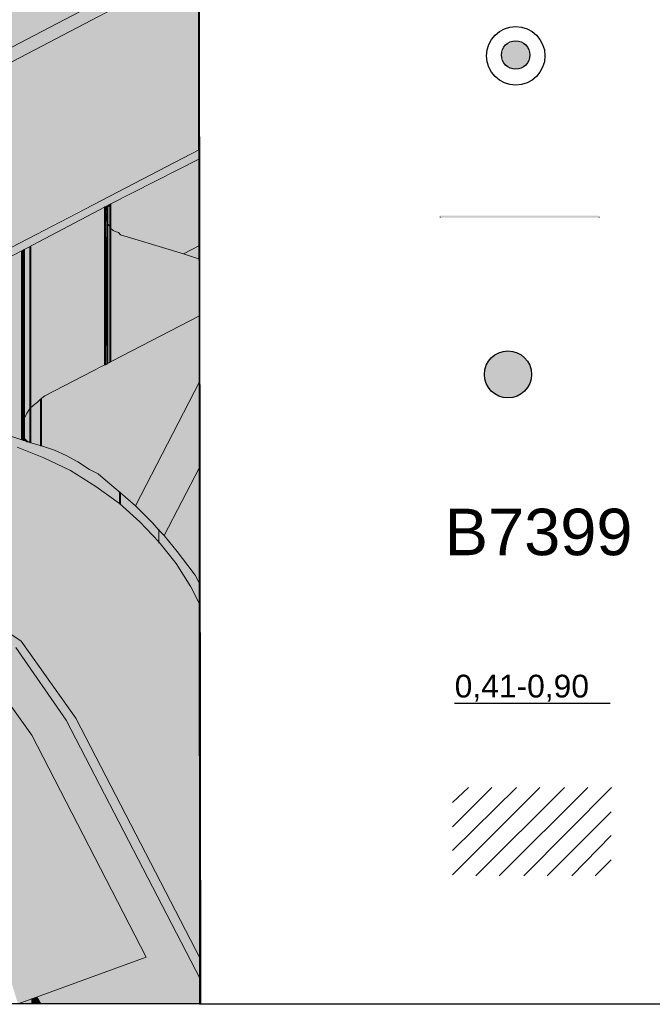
# Model space of a CAD drawing. Header units: metres. Extents: x 195696 to 514079, y 327475 to 328989.
# Tile 389 of 656: x 196270 to 196295, y 328705 to 328745. Entities that reach past the tile are written whole.
import ezdxf

# ---------------------------------------------------------------- set-up
doc = ezdxf.new("R2010")
doc.units = ezdxf.units.M
doc.linetypes.add('CENTER2', pattern=[1.125, 0.75, -0.125, 0.125, -0.125])
doc.layers.add('N-WE-KG-WERKGRENS-200-G', color=14, linetype='CENTER2', lineweight=35)
doc.layers.add('PDF2_Geometry', color=7, linetype='Continuous')
doc.layers.add('PDF2_Text', color=7, linetype='Continuous')
doc.layers.add('PDF2_Solid Fills', color=7, linetype='Continuous', true_color=0xd6ffc8)
doc.styles.add('PDF CIDFont+F1', font='arial.ttf')
doc.styles.add('PDF CIDFont+F3', font='arial.ttf')

# ---------------------------------------------------------------- blocks, each defined once
blk = doc.blocks.new('BUS melding Bodemplein e.o. Brunssum_230475.bkk')
at = {"layer": 'PDF2_Solid Fills', "true_color": 0x78ffde, "transparency": 33554559}
for points in [[(10.2004, 10.4429), (10.2021, 10.4429), (10.2021, 10.4446), (10.2004, 10.4446)], [(10.1988, 10.1946), (10.2021, 10.1946), (10.2021, 10.4429), (10.1988, 10.4429)], [(10.1988, 10.1946), (10.2021, 10.1946), (10.2021, 10.4429), (10.1988, 10.4429)], [(10.2004, 10.1946), (10.2021, 10.1946), (10.2021, 10.1962), (10.2004, 10.1962)]]:
    blk.add_hatch(color=121, dxfattribs=at).paths.add_polyline_path(points)
at = {"layer": 'PDF2_Solid Fills', "true_color": 0x0d38ff, "transparency": 33554559}
for points in [[(9.9488, 10.2912), (9.9571, 10.2946), (9.9654, 10.2996), (9.9704, 10.3096), (9.9704, 10.3179), (9.9654, 10.3279), (9.9571, 10.3329), (9.9488, 10.3362), (9.9388, 10.3329), (9.9321, 10.3279), (9.9271, 10.3179), (9.9271, 10.3096), (9.9321, 10.2996), (9.9388, 10.2946)], [(10.4471, 10.2646), (10.4587, 10.2662), (10.4704, 10.2729), (10.4787, 10.2829), (10.4821, 10.2946), (10.4821, 10.3079), (10.4787, 10.3196), (10.4704, 10.3296), (10.4587, 10.3362), (10.4471, 10.3379), (10.4337, 10.3362), (10.4237, 10.3296), (10.4154, 10.3196), (10.4104, 10.3079), (10.4104, 10.2946), (10.4154, 10.2829), (10.4237, 10.2729), (10.4337, 10.2662)]]:
    blk.add_hatch(color=160, dxfattribs=at).paths.add_polyline_path(points)
at = {"layer": 'PDF2_Solid Fills', "true_color": 0xc6c6c6, "transparency": 33554559}
h = blk.add_hatch(color=9, dxfattribs=at)
h.paths.add_polyline_path([(10.3521, 8.772), (10.3504, 8.7746), (10.3188, 8.8351), (10.3321, 8.813), (10.3337, 8.808), (10.3354, 8.8046), (10.3454, 8.7863), (10.3521, 8.773)])
h.paths.add_polyline_path([(10.6954, 8.7413), (10.6887, 8.748), (10.6637, 8.7713), (10.6621, 8.773), (10.6521, 8.7863), (10.6354, 8.8046), (10.6321, 8.808), (10.6287, 8.813), (10.6104, 8.838), (10.5871, 8.8746), (10.5604, 8.9263), (10.4254, 9.1829), (10.2388, 9.5429), (10.1921, 9.6313), (10.1638, 9.6879), (10.1254, 9.7613), (10.1071, 9.7963), (10.1021, 9.8046), (10.0954, 9.8179), (9.7871, 9.8179), (9.7504, 9.7979), (9.7021, 9.7729), (9.6988, 9.7713), (9.6971, 9.7679), (9.6971, 9.7613), (9.6788, 9.7963), (9.6738, 9.8046), (9.6604, 9.7963), (9.5904, 9.7613), (9.4454, 9.6879), (9.4521, 9.6746), (9.4754, 9.6313), (9.5221, 9.5429), (9.7088, 9.1829), (9.8438, 8.9263), (9.8704, 8.8746), (9.8904, 8.838), (9.9038, 8.813), (9.9054, 8.808), (9.9088, 8.8046), (9.9204, 8.7863), (9.9288, 8.773), (9.9288, 8.7713), (9.9421, 8.748), (9.9454, 8.7413), (9.9554, 8.723), (9.9588, 8.7163), (9.9671, 8.6963), (9.9688, 8.693), (9.9788, 8.6713), (9.9788, 8.6696), (9.9838, 8.6563), (9.9854, 8.6496), (9.9888, 8.643), (9.9904, 8.638), (9.9921, 8.6296), (9.9938, 8.6296), (9.9954, 8.6213), (9.9971, 8.6163), (9.9971, 8.6146), (10.0004, 8.603), (10.0038, 8.588), (10.0104, 8.5596), (10.0121, 8.5463), (10.0171, 8.518), (10.0188, 8.4896), (10.0204, 8.4813), (10.0204, 8.403), (10.0138, 8.3463), (10.0121, 8.3313), (10.0054, 8.303), (10.0038, 8.2946), (9.9988, 8.2763), (9.9921, 8.2513), (9.9854, 8.2346), (10.0304, 8.2513), (10.0954, 8.2763), (10.1421, 8.2946), (10.1671, 8.303), (10.2404, 8.3313), (10.2787, 8.3463), (10.3521, 8.3746), (10.4271, 8.403), (10.4737, 8.4213), (10.4754, 8.4213), (10.4804, 8.4246), (10.4871, 8.4263), (10.5021, 8.4313), (10.5771, 8.4596), (10.5971, 8.468), (10.6037, 8.4713), (10.6287, 8.4813), (10.6504, 8.4896), (10.8004, 8.5463), (10.8371, 8.5596), (10.9104, 8.588), (10.9471, 8.603), (10.9787, 8.6146), (10.9621, 8.6163), (10.9304, 8.6213), (10.9004, 8.6296), (10.8971, 8.6296), (10.8704, 8.638), (10.8571, 8.643), (10.8404, 8.6496), (10.8271, 8.6563), (10.7987, 8.6696), (10.7987, 8.6713), (10.7604, 8.693), (10.7537, 8.6963), (10.7271, 8.7163), (10.7187, 8.723)], flags=0)
h.paths.add_polyline_path([(10.2804, 8.643), (10.2737, 8.6563), (10.2654, 8.6696), (10.2654, 8.6713), (10.2537, 8.693), (10.2388, 8.723), (10.2288, 8.7413), (10.2188, 8.7613), (10.2737, 8.6563), (10.2921, 8.6213), (10.2973, 8.6113), (10.2954, 8.6146), (10.2937, 8.6163), (10.2921, 8.6213), (10.2821, 8.638)], flags=0)
h.paths.add_polyline_path([(10.1938, 8.808), (10.1922, 8.8127), (10.1956, 8.8061)], flags=0)
h.paths.add_polyline_path([(10.4421, 8.603), (10.4443, 8.598), (10.4373, 8.6113)], flags=0)
h.paths.add_polyline_path([(9.8055, 9.5522), (9.7638, 9.6313), (9.7543, 9.6501)], flags=0)
h.paths.add_polyline_path([(9.8738, 9.6879), (9.8927, 9.6501), (9.8354, 9.7596), (9.8354, 9.7613)], flags=0)
h.paths.add_polyline_path([(10.4271, 8.4313), (10.4154, 8.4263), (10.4368, 8.436)], flags=0)
h.paths.add_polyline_path([(10.3721, 8.468), (10.3801, 8.4508), (10.3754, 8.4596)], flags=0)
h.paths.add_polyline_path([(10.3904, 8.4313), (10.3879, 8.436), (10.3937, 8.4263)], flags=0)
h.paths.add_polyline_path([(10.3087, 8.588), (10.3043, 8.598), (10.3654, 8.4813), (10.3604, 8.4896), (10.3304, 8.5463), (10.3237, 8.5596)], flags=0)
h.paths.add_polyline_path([(10.2054, 8.7863), (10.2016, 8.7946), (10.2121, 8.7746), (10.2138, 8.7713), (10.2121, 8.773)], flags=0)
h.paths.add_polyline_path([(9.8304, 9.7679), (9.8304, 9.77), (9.8332, 9.7651)], flags=0)
h.paths.add_polyline_path([(9.8071, 9.7729), (9.8071, 9.7713), (9.8121, 9.7613), (9.8138, 9.7596), (10.3287, 8.7746), (10.3354, 8.7613), (10.4821, 8.4813), (10.4771, 8.478), (10.4687, 8.4746), (10.4621, 8.4713), (10.4571, 8.468), (10.4071, 8.443), (10.3937, 8.468), (10.3871, 8.4813), (10.2404, 8.7613), (10.2338, 8.7746), (9.7188, 9.7596), (9.7354, 9.7679), (9.7404, 9.7713), (9.7938, 9.7979)], flags=0)
h.paths.add_polyline_path([(10.1321, 8.9263), (10.0236, 9.1351), (10.1899, 8.817), (10.1788, 8.838), (10.1588, 8.8746)], flags=0)
h.paths.add_polyline_path([(10.3123, 8.8476), (9.9438, 9.5522), (9.9488, 9.5429), (10.1371, 9.1829), (10.2721, 8.9263), (10.2987, 8.8746)], flags=0)
blk.add_hatch(color=9, dxfattribs=at).paths.add_polyline_path([(10.0954, 9.8179), (9.8054, 9.8179), (9.8154, 9.8196), (10.0954, 9.8196)])
at = {"layer": 'PDF2_Solid Fills', "true_color": 0xd6a487, "transparency": 33554559}
h = blk.add_hatch(color=33, dxfattribs=at)
h.paths.add_polyline_path([(10.1238, 9.7946), (10.1288, 9.8196), (10.1104, 9.8196)])
h.paths.add_polyline_path([(10.1671, 9.6813), (10.1021, 9.8196), (10.0954, 9.8196)])
for points in [[(10.1804, 9.6813), (10.1671, 9.6813), (10.1021, 9.8196), (10.1104, 9.8196)], [(10.2587, 9.7946), (10.1238, 9.7946), (10.1288, 9.8196), (10.2454, 9.8196)], [(10.2787, 9.8196), (10.2454, 9.8196), (10.2587, 9.7946)], [(10.3687, 9.7946), (10.2587, 9.7946), (10.2787, 9.8196), (10.3554, 9.8196)], [(10.6437, 9.7946), (10.5087, 9.7946), (10.4987, 9.8196), (10.5921, 9.8196)], [(10.7904, 9.8129), (10.7604, 9.8129), (10.7987, 9.8196), (10.8054, 9.8196)], [(11.332, 9.8063), (10.7787, 9.8063), (11.2087, 9.8213), (11.3604, 9.8213)], [(11.0687, 9.6546), (11.0371, 9.6546), (11.387, 9.8213), (11.392, 9.8213)], [(11.4304, 9.8146), (11.367, 9.8079), (11.392, 9.8213), (11.4304, 9.8213)], [(11.4304, 9.8029), (11.342, 9.7946), (11.367, 9.8079), (11.4304, 9.8079)], [(11.4304, 9.7913), (11.3154, 9.7813), (11.342, 9.7946), (11.4304, 9.7946)], [(11.4304, 9.7796), (11.227, 9.7363), (11.3154, 9.7813), (11.4304, 9.7813)], [(11.4304, 9.6729), (11.402, 9.6113), (11.357, 9.7363), (11.4304, 9.7363)], [(11.4304, 9.5729), (11.4187, 9.5663), (11.402, 9.6113), (11.4304, 9.6113)], [(11.4304, 9.5579), (11.422, 9.5579), (11.4187, 9.5663), (11.4304, 9.5663)], [(11.4304, 9.5363), (11.4304, 9.5363), (11.422, 9.5579), (11.4304, 9.5579)]]:
    blk.add_hatch(color=33, dxfattribs=at).paths.add_polyline_path(points)
h = blk.add_hatch(color=33, dxfattribs=at)
h.paths.add_polyline_path([(11.0121, 8.628), (11.0187, 8.6296), (11.0287, 8.6346), (11.0337, 8.6363), (11.0337, 8.6396), (11.0354, 8.648), (11.0354, 8.6496), (11.0604, 8.658), (11.0854, 8.668), (11.0987, 8.673), (11.0471, 8.6796), (11.0054, 8.6846), (10.9787, 8.688), (10.9537, 8.693), (10.9521, 8.6946), (10.9287, 8.6996), (10.9037, 8.7063), (10.8971, 8.7096), (10.8787, 8.7163), (10.8571, 8.7246), (10.8337, 8.7363), (10.8187, 8.7463), (10.8104, 8.7496), (10.7921, 8.7613), (10.7887, 8.763), (10.7687, 8.778), (10.7671, 8.7796), (10.7471, 8.7946), (10.7254, 8.8163), (10.7071, 8.833), (10.7071, 8.8346), (10.6854, 8.863), (10.6854, 8.8646), (10.6937, 8.8946), (10.8487, 9.3896), (10.8671, 9.4179), (10.9137, 9.4879), (10.9754, 9.5329), (10.9821, 9.5363), (11.0104, 9.5579), (11.0271, 9.5663), (11.1154, 9.6113), (11.357, 9.7363), (11.4304, 9.7363), (11.4304, 9.7796), (11.227, 9.7363), (10.9871, 9.6113), (11.0154, 9.6263), (11.0571, 9.6479), (11.0687, 9.6546), (11.0371, 9.6546), (11.0271, 9.6479), (10.9837, 9.6263), (10.9637, 9.6113), (10.9137, 9.5763), (10.9837, 9.6263), (11.0371, 9.6546), (11.0437, 9.6579), (11.1154, 9.6946), (11.177, 9.7263), (11.2337, 9.7563), (11.277, 9.7779), (11.2854, 9.7829), (11.332, 9.8063), (10.7787, 9.8063), (10.7604, 9.7946), (10.7704, 9.8013), (10.7787, 9.8063), (10.7904, 9.8129), (10.7604, 9.8129), (10.7521, 9.8063), (10.7454, 9.8013), (10.7237, 9.7846), (10.7204, 9.7829), (10.6987, 9.7646), (10.6437, 9.7946), (10.5087, 9.7946), (10.5637, 9.7646), (10.5787, 9.7563), (10.6004, 9.7463), (10.6254, 9.7329), (10.6521, 9.7196), (10.6321, 9.6963), (10.6304, 9.6946), (10.6121, 9.6729), (10.6021, 9.6613), (10.5954, 9.6479), (10.5837, 9.6296), (10.5771, 9.6179), (10.5737, 9.6113), (10.5654, 9.5929), (10.5604, 9.5763), (10.5587, 9.5729), (10.5537, 9.5563), (10.5517, 9.5508), (10.5437, 9.5429), (10.5421, 9.5429), (10.5387, 9.5413), (10.5287, 9.5413), (10.5254, 9.5429), (10.5221, 9.5429), (10.5054, 9.5513), (10.5004, 9.5546), (10.5004, 9.5563), (10.4954, 9.5596), (10.4904, 9.5663), (10.4854, 9.5713), (10.4804, 9.5779), (10.4321, 9.6713), (10.4321, 9.6729), (10.4304, 9.6746), (10.4304, 9.6763), (10.4287, 9.6796), (10.4271, 9.6813), (10.4237, 9.6879), (10.4221, 9.6929), (10.4187, 9.6963), (10.3687, 9.7946), (10.1238, 9.7946), (10.1738, 9.6963), (10.1754, 9.6929), (10.1771, 9.6879), (10.1804, 9.6813), (10.1821, 9.6796), (10.1838, 9.6763), (10.1838, 9.6749), (10.1804, 9.6813), (10.1671, 9.6813), (10.4021, 9.2296), (10.4104, 9.2146), (10.5837, 8.8813), (10.5871, 8.8746), (10.5921, 8.8663), (10.6037, 8.848), (10.6104, 8.838), (10.6271, 8.8163), (10.6354, 8.8046), (10.6421, 8.7963), (10.6571, 8.7796), (10.6637, 8.7713), (10.6737, 8.7613), (10.6904, 8.7463), (10.6954, 8.7413), (10.7137, 8.7263), (10.7271, 8.7163), (10.7371, 8.7096), (10.7587, 8.6946), (10.7604, 8.693), (10.7821, 8.6796), (10.7987, 8.6696), (10.8021, 8.668), (10.8237, 8.658), (10.8404, 8.6496), (10.8454, 8.648), (10.8687, 8.6396), (10.8704, 8.638), (10.8837, 8.6346), (10.8954, 8.6296), (10.9004, 8.6296), (10.9071, 8.628), (10.9154, 8.6246), (10.9304, 8.6213), (10.9621, 8.6163), (10.9787, 8.6146), (10.9837, 8.6163), (10.9971, 8.6213), (11.0071, 8.6246)])
h.paths.add_polyline_path([(10.9291, 8.6373), (10.9254, 8.638), (10.9221, 8.6396)], flags=0)
h.paths.add_polyline_path([(10.8921, 8.648), (10.8854, 8.6496), (10.8604, 8.658), (10.8871, 8.6496)], flags=0)
h.paths.add_polyline_path([(10.7237, 8.7363), (10.7171, 8.7413), (10.7137, 8.7463)], flags=0)
h.paths.add_polyline_path([(10.2421, 9.5663), (10.2471, 9.5563), (10.2471, 9.5549), (10.2039, 9.6368), (10.2354, 9.5779), (10.2388, 9.5713)], flags=0)
h.paths.add_polyline_path([(10.2504, 9.5496), (10.2504, 9.5486), (10.2493, 9.5507)], flags=0)
h.paths.add_polyline_path([(10.5504, 9.5479), (10.5506, 9.5481), (10.5504, 9.5476)], flags=0)
h.paths.add_polyline_path([(10.1854, 9.6746), (10.1854, 9.6718), (10.1839, 9.6746)], flags=0)
h.paths.add_polyline_path([(10.6087, 8.8663), (10.6021, 8.8746), (10.5987, 8.8813), (10.4914, 9.0896), (10.5904, 8.898), (10.5987, 8.8813)], flags=0)
h.paths.add_polyline_path([(10.6087, 8.8813), (10.6121, 8.898), (10.7121, 9.2046), (10.7154, 9.2146), (10.7821, 9.4196), (10.7821, 9.4179), (10.6121, 8.898), (10.6121, 8.8946)], flags=0)
h.paths.add_polyline_path([(10.5914, 9.606), (10.5937, 9.6113), (10.5971, 9.6179)], flags=0)
h.paths.add_polyline_path([(10.6544, 9.7009), (10.6704, 9.7196), (10.6771, 9.7263), (10.6837, 9.7329), (10.6897, 9.7383), (10.6771, 9.7263)], flags=0)
h.paths.add_polyline_path([(10.7421, 9.7829), (10.7371, 9.7779), (10.7276, 9.7707)], flags=0)
h.paths.add_polyline_path([(10.6117, 9.6412), (10.6154, 9.6479), (10.6221, 9.6579), (10.6237, 9.6613), (10.6321, 9.6729), (10.6487, 9.6946), (10.6221, 9.6579), (10.6204, 9.6546)], flags=0)
h.paths.add_polyline_path([(10.4604, 9.2296), (10.5604, 9.5346), (10.5687, 9.5563), (10.5754, 9.5729), (10.5771, 9.5763), (10.5637, 9.5413), (10.5604, 9.5346), (10.5237, 9.4196)], flags=0)
h.paths.add_polyline_path([(10.7971, 9.4179), (10.7971, 9.4196), (10.8737, 9.5329), (10.8864, 9.5408), (10.8804, 9.5363), (10.8737, 9.5329)], flags=0)
h.paths.add_polyline_path([(10.253, 9.5436), (10.2554, 9.5413), (10.4187, 9.2296)], flags=0)
h.paths.add_polyline_path([(10.6237, 8.8646), (10.6237, 8.8663), (10.6254, 8.8813), (10.6271, 8.8946)], flags=0)
h.paths.add_polyline_path([(10.2521, 9.5463), (10.2521, 9.5454), (10.2512, 9.5472)], flags=0)
h.paths.add_polyline_path([(10.6337, 8.833), (10.6237, 8.863), (10.6337, 8.8346)], flags=0)
h.paths.add_polyline_path([(10.6487, 8.813), (10.6509, 8.8099), (10.6454, 8.8163)], flags=0)
at = {"layer": 'PDF2_Solid Fills', "transparency": 33554559}
for points in [[(10.6521, 9.7196), (10.4071, 9.7196), (10.3654, 9.8196), (10.4587, 9.8196)], [(10.7604, 9.8129), (10.6071, 9.8129), (10.7404, 9.8196), (10.7737, 9.8196)], [(10.6987, 9.7646), (10.7237, 9.7846), (10.7454, 9.8013), (10.7604, 9.8129), (10.6071, 9.8129), (10.6287, 9.8013), (10.6621, 9.7846)], [(10.3354, 8.7613), (10.3287, 8.7746), (9.8138, 9.7596), (9.7938, 9.7979), (9.7188, 9.7596), (10.2338, 8.7746), (10.2404, 8.7613), (10.3871, 8.4813), (10.4071, 8.443), (10.4821, 8.4813)], [(10.5287, 9.5413), (10.5387, 9.5413), (10.5421, 9.5429), (10.5437, 9.5429), (10.5521, 9.5513), (10.5521, 9.5546), (10.5537, 9.5563), (10.5537, 9.5596), (10.5571, 9.5663), (10.5587, 9.5713), (10.5587, 9.5729), (10.5654, 9.5929), (10.5737, 9.6113), (10.5837, 9.6296), (10.5954, 9.6479), (10.6021, 9.6613), (10.6521, 9.7196), (10.4071, 9.7196), (10.4187, 9.6963), (10.4387, 9.6613), (10.4437, 9.6479), (10.4737, 9.5929), (10.4804, 9.5779), (10.4854, 9.5729), (10.4854, 9.5713), (10.4904, 9.5663), (10.4954, 9.5596), (10.5004, 9.5563), (10.5004, 9.5546), (10.5054, 9.5513), (10.5221, 9.5429), (10.5254, 9.5429)]]:
    blk.add_hatch(color=256, dxfattribs=at).paths.add_polyline_path(points)
h = blk.add_hatch(color=256, dxfattribs=at)
h.paths.add_polyline_path([(11.167, 8.6996), (11.182, 8.7046), (11.1428, 8.6897), (11.1504, 8.693)])
h.paths.add_polyline_path([(11.2087, 8.7163), (11.2137, 8.718), (11.1979, 8.7113)], flags=0)
h.paths.add_polyline_path([(10.8337, 8.7363), (10.8521, 8.728), (10.8571, 8.7246), (10.8754, 8.718), (10.8787, 8.7163), (10.9037, 8.7063), (10.9537, 8.693), (10.9787, 8.688), (11.0987, 8.673), (11.0354, 8.6496), (11.0337, 8.6363), (11.067, 8.6496), (11.1304, 8.673), (11.212, 8.7046), (11.242, 8.718), (11.262, 8.7246), (11.2687, 8.728), (11.2954, 8.7396), (11.2154, 8.7396), (11.212, 8.7496), (11.207, 8.763), (11.2004, 8.778), (11.1954, 8.7946), (11.192, 8.8046), (11.1887, 8.813), (11.1804, 8.8346), (11.1687, 8.8646), (10.9754, 9.3896), (10.9737, 9.3929), (11.2754, 9.4879), (11.4304, 9.5363), (11.422, 9.5579), (11.357, 9.7363), (11.0104, 9.5579), (10.9821, 9.5363), (10.9137, 9.4879), (10.8504, 9.3929), (10.8487, 9.3896), (10.6854, 8.8646), (10.7071, 8.8346), (10.7471, 8.7946), (10.7687, 8.778), (10.7887, 8.763), (10.8104, 8.7496), (10.8271, 8.7396), (10.8304, 8.7396)], flags=0)
at = {"layer": 'PDF2_Geometry', "lineweight": 25}
for points in [[(0.2642, 0.265), (0.2642, 16.276), (11.4304, 16.276), (11.4304, 0.265), (0.2642, 0.265), (0.2642, 16.276), (9.1488, 16.276), (9.1488, 12.3928), (6.7856, 12.3845), (6.7856, 9.8146), (11.4304, 9.8213), (11.4304, 0.265)], [(6.7872, 12.3878), (6.7856, 9.8163), (11.4304, 9.8196), (11.4304, 12.3911)]]:
    blk.add_lwpolyline(points, close=True, dxfattribs=at)
at = {"layer": 'PDF2_Geometry', "color": 200, "lineweight": 25, "true_color": 0xb92aff}
blk.add_lwpolyline([(10.9604, 10.2179), (10.9604, 10.4612)], dxfattribs=at)
at = {"layer": 'PDF2_Geometry', "color": 1, "lineweight": 30}
for points in [[(11.2304, 10.3262), (11.092, 10.4629)], [(11.2304, 10.3629), (11.1304, 10.4629)], [(11.2304, 10.4012), (11.167, 10.4629)], [(11.2304, 10.4379), (11.2054, 10.4629)], [(11.2304, 10.4379), (11.2304, 10.4379)], [(11.2304, 10.2879), (11.092, 10.4262)], [(11.2304, 10.2512), (11.092, 10.3896)], [(11.2287, 10.2146), (11.092, 10.3512)], [(11.1904, 10.2146), (11.092, 10.3146)], [(11.1537, 10.2146), (11.092, 10.2762)], [(11.1154, 10.2146), (11.092, 10.2396)], [(11.1154, 10.2146), (11.1154, 10.2146)]]:
    blk.add_lwpolyline(points, dxfattribs=at)
at = {"layer": 'PDF2_Geometry', "color": 250, "lineweight": 18, "true_color": 0x3b3b3b}
for points in [[(9.6971, 9.7613), (10.3937, 8.4263), (10.3954, 8.4246), (10.3987, 8.4213), (10.4004, 8.4213), (10.4037, 8.4213), (10.4071, 8.4213), (10.5021, 8.468), (10.5037, 8.4713), (10.5054, 8.4746), (10.5054, 8.478), (10.5054, 8.4813), (9.8054, 9.8179)], [(9.8054, 9.8179), (10.5054, 8.4813), (10.5054, 8.4746), (10.5037, 8.4713), (10.5021, 8.468), (10.4071, 8.4213), (10.4037, 8.4213), (10.4004, 8.4213), (10.3987, 8.4213), (10.3954, 8.4246), (10.3937, 8.4263), (9.6971, 9.7613)], [(10.5871, 8.8746), (10.0954, 9.8196), (10.5871, 8.8746)], [(10.8737, 9.5329), (10.9871, 9.6113), (11.392, 9.8213), (10.9871, 9.6113), (10.8737, 9.5329)], [(10.9137, 9.4879), (11.0104, 9.5579), (11.357, 9.7363), (11.4304, 9.5363)], [(10.7737, 9.8196), (10.7604, 9.8129), (10.7454, 9.8013), (10.7237, 9.7846), (10.6987, 9.7646), (10.6904, 9.7563), (10.6787, 9.7463), (10.6654, 9.7329), (10.6521, 9.7196), (10.6321, 9.6963), (10.6121, 9.6729), (10.6021, 9.6613), (10.5954, 9.6479), (10.5837, 9.6296), (10.5737, 9.6113), (10.5654, 9.5929), (10.5587, 9.5729), (10.5537, 9.5563), (10.4437, 9.2213)], [(10.5604, 9.5346), (10.5771, 9.5763), (10.5971, 9.6179), (10.6221, 9.6579), (10.6487, 9.6946), (10.6771, 9.7263), (10.7087, 9.7563), (10.7421, 9.7829), (10.7787, 9.8063), (10.8054, 9.8196), (10.7787, 9.8063), (10.7421, 9.7829), (10.7087, 9.7563), (10.6771, 9.7263), (10.6487, 9.6946), (10.6221, 9.6579), (10.5971, 9.6179), (10.5771, 9.5763), (10.5604, 9.5346)], [(10.7821, 9.4196), (10.8637, 9.5413), (10.9837, 9.6263), (11.3604, 9.8213), (10.9837, 9.6263), (10.8637, 9.5413), (10.7821, 9.4196)], [(10.4187, 9.2296), (10.1804, 9.6813), (10.1104, 9.8196), (10.1804, 9.6813), (10.1838, 9.6796), (10.1854, 9.6763), (10.1888, 9.6746), (10.1921, 9.6729), (10.1954, 9.6713), (10.1988, 9.6713), (10.2038, 9.6729), (10.2071, 9.6746), (10.2104, 9.6746), (10.2121, 9.6763), (10.2154, 9.6796), (10.2188, 9.6813), (10.2221, 9.6846), (10.2238, 9.6879), (10.2254, 9.6929), (10.2288, 9.6963), (10.2587, 9.7946), (10.2454, 9.8196), (10.2587, 9.7946), (10.2671, 9.8196), (10.2587, 9.7946), (10.2288, 9.6963), (10.2254, 9.6929), (10.2238, 9.6879), (10.2221, 9.6846), (10.2188, 9.6813), (10.2154, 9.6796), (10.2121, 9.6763), (10.2104, 9.6746), (10.2071, 9.6746), (10.2038, 9.6729), (10.1988, 9.6713), (10.1954, 9.6713), (10.1921, 9.6729), (10.1888, 9.6746), (10.1854, 9.6763), (10.1838, 9.6796), (10.1804, 9.6813), (10.4187, 9.2296)], [(10.4437, 9.2213), (10.5537, 9.5563), (10.5521, 9.5513), (10.5487, 9.5479), (10.5454, 9.5446), (10.5421, 9.5429), (10.5387, 9.5413), (10.5371, 9.5413), (10.5337, 9.5413), (10.5287, 9.5413), (10.5221, 9.5429), (10.5154, 9.5463), (10.5087, 9.5496), (10.5004, 9.5546), (10.4954, 9.5596), (10.4904, 9.5663), (10.4854, 9.5713), (10.4804, 9.5779), (10.3554, 9.8196)], [(10.4587, 9.8196), (10.6521, 9.7196), (10.6654, 9.7329), (10.6787, 9.7463), (10.6904, 9.7563), (10.6987, 9.7646), (10.5921, 9.8196)]]:
    blk.add_lwpolyline(points, dxfattribs=at)
at = {"layer": 'PDF2_Geometry', "color": 9, "lineweight": 13, "true_color": 0xc6c6c6}
blk.add_lwpolyline([(10.0954, 9.8179), (9.8054, 9.8179), (9.8154, 9.8196), (10.0954, 9.8196)], close=True, dxfattribs=at)
at = {"layer": 'PDF2_Geometry', "color": 70, "lineweight": 18, "true_color": 0x64ff00}
for points in [[(10.3554, 9.8196), (10.4804, 9.5779), (10.4854, 9.5713), (10.4904, 9.5663), (10.4954, 9.5596), (10.5004, 9.5546), (10.5087, 9.5496), (10.5154, 9.5463), (10.5221, 9.5429), (10.5287, 9.5413), (10.5337, 9.5413), (10.5371, 9.5413), (10.5387, 9.5413), (10.5421, 9.5429), (10.5454, 9.5446), (10.5487, 9.5479), (10.5521, 9.5513), (10.5537, 9.5563), (10.5587, 9.5729), (10.5654, 9.5929), (10.5737, 9.6113), (10.5837, 9.6296), (10.5954, 9.6479), (10.6021, 9.6613), (10.6121, 9.6729), (10.6321, 9.6963), (10.6521, 9.7196), (10.4587, 9.8196)], [(10.5921, 9.8196), (10.6987, 9.7646), (10.7237, 9.7846), (10.7454, 9.8013), (10.7604, 9.8129), (10.7737, 9.8196)], [(11.4304, 9.5363), (11.357, 9.7363), (11.0104, 9.5579), (10.9137, 9.4879)]]:
    blk.add_lwpolyline(points, dxfattribs=at)
blk.add_lwpolyline([(10.3354, 8.7613), (9.7938, 9.7979), (9.7188, 9.7596), (10.2338, 8.7746)], close=True, dxfattribs=at)
at = {"layer": 'PDF2_Geometry', "color": 250, "lineweight": 18, "true_color": 0x3b3b3b}
blk.add_lwpolyline([(10.2338, 8.7746), (9.7188, 9.7596), (9.7938, 9.7979), (10.3354, 8.7613), (10.4821, 8.4813), (10.4071, 8.443)], close=True, dxfattribs=at)
at = {"layer": 'PDF2_Geometry', "color": 33, "lineweight": 13, "true_color": 0xd6a487}
for points in [[(10.7087, 9.7563), (10.6887, 9.7563), (10.7104, 9.7563)], [(10.7087, 9.7563), (10.6887, 9.7563), (10.7104, 9.7563)], [(10.7104, 9.7563), (10.6887, 9.7563), (10.6904, 9.7563)], [(10.7104, 9.7563), (10.6887, 9.7563), (10.6904, 9.7563)], [(10.6487, 9.6946), (10.6304, 9.6946), (10.6504, 9.6963)], [(10.6504, 9.6963), (10.6304, 9.6946), (10.6321, 9.6963)], [(10.1838, 9.6796), (10.1821, 9.6796), (10.1804, 9.6813)], [(10.1804, 9.6813), (10.1821, 9.6796), (10.1804, 9.6813)], [(10.1804, 9.6813), (10.1804, 9.6813)], [(10.2188, 9.6813), (10.1804, 9.6813), (10.2188, 9.6813)], [(10.2188, 9.6813), (10.1804, 9.6813)], [(10.2188, 9.6813), (10.1804, 9.6813)], [(10.1838, 9.6796), (10.1838, 9.6763), (10.1821, 9.6796)], [(10.1838, 9.6796), (10.1821, 9.6796), (10.1838, 9.6796)], [(10.1838, 9.6796), (10.1821, 9.6796)], [(10.1854, 9.6763), (10.1838, 9.6763), (10.1838, 9.6796)], [(10.2154, 9.6796), (10.1838, 9.6796), (10.2154, 9.6796)], [(10.2154, 9.6796), (10.1838, 9.6796)], [(10.2154, 9.6796), (10.1838, 9.6796)], [(10.1871, 9.6746), (10.1838, 9.6746), (10.1854, 9.6763)], [(10.1854, 9.6763), (10.1838, 9.6746), (10.1838, 9.6763)], [(10.1854, 9.6763), (10.1838, 9.6763), (10.1854, 9.6763)], [(10.1854, 9.6763), (10.1838, 9.6763)], [(10.1871, 9.6746), (10.1838, 9.6746)], [(10.1871, 9.6746), (10.1838, 9.6746)], [(10.2121, 9.6763), (10.1871, 9.6746), (10.1854, 9.6763)], [(10.2121, 9.6763), (10.1854, 9.6763), (10.2121, 9.6763)], [(10.2121, 9.6763), (10.1854, 9.6763)], [(10.2121, 9.6763), (10.1854, 9.6763)], [(10.1921, 9.6729), (10.1854, 9.6729), (10.1888, 9.6746)], [(10.1888, 9.6746), (10.1854, 9.6729), (10.1854, 9.6746)], [(10.1888, 9.6746), (10.1854, 9.6746), (10.1888, 9.6746)], [(10.1888, 9.6746), (10.1854, 9.6746)], [(10.1888, 9.6746), (10.1854, 9.6746)], [(10.1888, 9.6746), (10.1854, 9.6746), (10.1871, 9.6746)], [(10.1888, 9.6746), (10.1854, 9.6746), (10.1871, 9.6746)], [(10.2104, 9.6746), (10.1871, 9.6746), (10.2121, 9.6763)], [(10.2104, 9.6746), (10.1871, 9.6746)], [(10.2104, 9.6746), (10.1871, 9.6746)], [(10.2071, 9.6746), (10.1921, 9.6729), (10.1888, 9.6746)], [(10.2071, 9.6746), (10.1888, 9.6746), (10.2071, 9.6746)], [(10.2071, 9.6746), (10.1888, 9.6746)], [(10.2071, 9.6746), (10.1888, 9.6746)], [(10.2071, 9.6746), (10.1888, 9.6746), (10.2104, 9.6746)], [(10.2071, 9.6746), (10.1888, 9.6746), (10.2104, 9.6746)], [(10.2038, 9.6729), (10.1921, 9.6729), (10.2071, 9.6746)], [(10.4321, 9.6729), (10.2038, 9.6729), (10.4304, 9.6746)], [(10.4304, 9.6746), (10.2038, 9.6729), (10.2071, 9.6746)], [(10.4304, 9.6746), (10.2071, 9.6746), (10.4304, 9.6746)], [(10.4304, 9.6746), (10.2071, 9.6746)], [(10.4304, 9.6746), (10.2071, 9.6746)], [(10.4304, 9.6746), (10.2071, 9.6746), (10.4304, 9.6746)], [(10.4304, 9.6746), (10.2071, 9.6746), (10.2104, 9.6746)], [(10.4304, 9.6746), (10.2071, 9.6746), (10.2104, 9.6746)], [(10.4304, 9.6746), (10.2104, 9.6746), (10.4304, 9.6763)], [(10.4304, 9.6763), (10.2104, 9.6746), (10.2121, 9.6763)], [(10.4304, 9.6763), (10.2121, 9.6763), (10.4304, 9.6763)], [(10.4304, 9.6763), (10.2121, 9.6763)], [(10.4304, 9.6763), (10.2121, 9.6763)], [(10.4287, 9.6796), (10.2154, 9.6796), (10.4287, 9.6796)], [(10.4287, 9.6796), (10.2154, 9.6796)], [(10.4287, 9.6796), (10.2154, 9.6796)], [(10.4271, 9.6813), (10.2188, 9.6813), (10.4271, 9.6813)], [(10.4271, 9.6813), (10.2188, 9.6813)], [(10.4271, 9.6813), (10.2188, 9.6813)], [(10.1954, 9.6713), (10.1854, 9.6713), (10.1921, 9.6729)], [(10.1921, 9.6729), (10.1854, 9.6713), (10.1854, 9.6729)], [(10.1921, 9.6729), (10.1854, 9.6729), (10.1921, 9.6729)], [(10.1921, 9.6729), (10.1854, 9.6729)], [(10.1921, 9.6729), (10.1854, 9.6729)], [(10.2021, 9.6729), (10.1954, 9.6713), (10.1921, 9.6729)], [(10.2021, 9.6729), (10.1921, 9.6729), (10.2038, 9.6729)], [(10.2021, 9.6729), (10.1921, 9.6729), (10.2038, 9.6729)], [(10.2038, 9.6729), (10.1921, 9.6729)], [(10.2038, 9.6729), (10.1921, 9.6729)], [(10.1988, 9.6713), (10.1954, 9.6713), (10.2021, 9.6729)], [(10.4321, 9.6713), (10.1988, 9.6713), (10.4321, 9.6729)], [(10.4321, 9.6729), (10.1988, 9.6713), (10.2021, 9.6729)], [(10.4321, 9.6729), (10.2021, 9.6729), (10.4321, 9.6729)], [(10.4321, 9.6729), (10.2021, 9.6729), (10.2038, 9.6729)], [(10.4321, 9.6729), (10.2021, 9.6729), (10.2038, 9.6729)], [(10.5004, 9.5546), (10.2471, 9.5546), (10.5004, 9.5563)], [(10.5004, 9.5563), (10.2471, 9.5546), (10.2471, 9.5563)], [(10.5521, 9.5546), (10.5521, 9.5546), (10.5537, 9.5563)], [(10.5521, 9.5513), (10.5521, 9.5513), (10.5521, 9.5546)], [(10.5521, 9.5513), (10.5521, 9.5546)], [(10.5521, 9.5546), (10.5521, 9.5513), (10.5521, 9.5546)], [(11.4304, 9.5579), (11.422, 9.5579), (11.4304, 9.5579)], [(10.5187, 9.5446), (10.2521, 9.5446), (10.5154, 9.5463)], [(10.5154, 9.5463), (10.2521, 9.5446), (10.2521, 9.5463)], [(10.5187, 9.5446), (10.2537, 9.5429), (10.2521, 9.5446)], [(10.5221, 9.5429), (10.2537, 9.5429), (10.5187, 9.5446)], [(10.5254, 9.5429), (10.2554, 9.5413), (10.2537, 9.5429)], [(10.5254, 9.5429), (10.2537, 9.5429), (10.5221, 9.5429)], [(10.5254, 9.5429), (10.2537, 9.5429), (10.5221, 9.5429)], [(10.5221, 9.5429), (10.2537, 9.5429)], [(10.5221, 9.5429), (10.2537, 9.5429)], [(10.5287, 9.5413), (10.2554, 9.5413), (10.5254, 9.5429)], [(10.5337, 9.5413), (10.2554, 9.5413), (10.5321, 9.5413)], [(10.5337, 9.5413), (10.2554, 9.5413), (10.5321, 9.5413)], [(10.5321, 9.5413), (10.2554, 9.5413)], [(10.5321, 9.5413), (10.2554, 9.5413)], [(10.5321, 9.5413), (10.2554, 9.5413), (10.5287, 9.5413)], [(10.5321, 9.5413), (10.2554, 9.5413), (10.5287, 9.5413)], [(10.5287, 9.5413), (10.2554, 9.5413)], [(10.5287, 9.5413), (10.2554, 9.5413)], [(10.5287, 9.5413), (10.2554, 9.5413), (10.5287, 9.5413)], [(10.5287, 9.5413), (10.2554, 9.5413)], [(10.5287, 9.5413), (10.2554, 9.5413)], [(10.5487, 9.5413), (10.5337, 9.5413), (10.5487, 9.5413)], [(10.5487, 9.5413), (10.5337, 9.5413), (10.5371, 9.5413)], [(10.5487, 9.5413), (10.5337, 9.5413), (10.5371, 9.5413)], [(10.5487, 9.5413), (10.5371, 9.5413), (10.5487, 9.5413)], [(10.5487, 9.5413), (10.5371, 9.5413), (10.5387, 9.5413)], [(10.5487, 9.5413), (10.5371, 9.5413), (10.5387, 9.5413)], [(10.5487, 9.5413), (10.5387, 9.5413), (10.5487, 9.5429)], [(10.5487, 9.5429), (10.5387, 9.5413), (10.5421, 9.5429)], [(10.5487, 9.5413), (10.5387, 9.5413), (10.5487, 9.5413)], [(10.5487, 9.5413), (10.5387, 9.5413)], [(10.5487, 9.5413), (10.5387, 9.5413)], [(10.5487, 9.5429), (10.5421, 9.5429), (10.5487, 9.5429)], [(10.5487, 9.5429), (10.5421, 9.5429), (10.5437, 9.5429)], [(10.5487, 9.5429), (10.5421, 9.5429), (10.5437, 9.5429)], [(10.5487, 9.5429), (10.5437, 9.5429), (10.5504, 9.5446)], [(10.5504, 9.5446), (10.5437, 9.5429), (10.5454, 9.5446)], [(10.5504, 9.5446), (10.5454, 9.5446), (10.5504, 9.5463)], [(10.5504, 9.5463), (10.5454, 9.5446), (10.5471, 9.5463)], [(10.5504, 9.5479), (10.5471, 9.5463), (10.5487, 9.5479)], [(10.5521, 9.5496), (10.5487, 9.5479), (10.5504, 9.5496)], [(10.5521, 9.5496), (10.5504, 9.5496), (10.5521, 9.5513)], [(10.5521, 9.5513), (10.5504, 9.5496), (10.5521, 9.5513)]]:
    blk.add_lwpolyline(points, close=True, dxfattribs=at)
for points in [[(10.1804, 9.6813), (10.1821, 9.6796), (10.1804, 9.6813)], [(10.2188, 9.6813), (10.1804, 9.6813), (10.2188, 9.6813)], [(10.2154, 9.6796), (10.1838, 9.6796), (10.2154, 9.6796)], [(10.1854, 9.6763), (10.1838, 9.6763), (10.1854, 9.6763)], [(10.2121, 9.6763), (10.1854, 9.6763), (10.2121, 9.6763)], [(10.1888, 9.6746), (10.1854, 9.6746), (10.1888, 9.6746)], [(10.2071, 9.6746), (10.1888, 9.6746), (10.2071, 9.6746)], [(10.4304, 9.6746), (10.2071, 9.6746), (10.4304, 9.6746)], [(10.4304, 9.6746), (10.2071, 9.6746), (10.4304, 9.6746)], [(10.4304, 9.6763), (10.2121, 9.6763), (10.4304, 9.6763)], [(10.4287, 9.6796), (10.2154, 9.6796), (10.4287, 9.6796)], [(10.4271, 9.6813), (10.2188, 9.6813), (10.4271, 9.6813)], [(10.1921, 9.6729), (10.1854, 9.6729), (10.1921, 9.6729)], [(10.4321, 9.6729), (10.2021, 9.6729), (10.4321, 9.6729)], [(10.5521, 9.5546), (10.5521, 9.5513), (10.5521, 9.5546)], [(11.4304, 9.5579), (11.422, 9.5579), (11.4304, 9.5579)], [(10.5287, 9.5413), (10.2554, 9.5413), (10.5287, 9.5413)], [(10.5487, 9.5413), (10.5337, 9.5413), (10.5487, 9.5413)], [(10.5487, 9.5413), (10.5371, 9.5413), (10.5487, 9.5413)], [(10.5487, 9.5413), (10.5387, 9.5413), (10.5487, 9.5413)], [(10.5487, 9.5429), (10.5421, 9.5429), (10.5487, 9.5429)], [(10.5521, 9.5513), (10.5504, 9.5496), (10.5521, 9.5513)]]:
    blk.add_lwpolyline(points, dxfattribs=at)
at = {"layer": 'PDF2_Geometry', "color": 254, "lineweight": 13, "true_color": 0xd6ffc8}
for points in [[(10.5587, 9.5713), (10.4854, 9.5713), (10.5587, 9.5729)], [(10.5587, 9.5729), (10.4854, 9.5713), (10.4854, 9.5729)], [(10.5521, 9.5546), (10.5004, 9.5546), (10.5537, 9.5563)], [(10.5537, 9.5563), (10.5004, 9.5546), (10.5004, 9.5563)], [(10.5471, 9.5463), (10.5187, 9.5446), (10.5154, 9.5463)], [(10.5454, 9.5446), (10.5187, 9.5446), (10.5471, 9.5463)], [(10.5437, 9.5429), (10.5221, 9.5429), (10.5454, 9.5446)], [(10.5437, 9.5429), (10.5221, 9.5429)], [(10.5437, 9.5429), (10.5221, 9.5429)], [(10.5421, 9.5429), (10.5287, 9.5413), (10.5254, 9.5429)], [(10.5421, 9.5429), (10.5254, 9.5429), (10.5437, 9.5429)], [(10.5421, 9.5429), (10.5254, 9.5429), (10.5437, 9.5429)], [(10.5387, 9.5413), (10.5287, 9.5413), (10.5421, 9.5429)], [(10.5387, 9.5413), (10.5287, 9.5413)], [(10.5387, 9.5413), (10.5287, 9.5413)], [(10.5387, 9.5413), (10.5287, 9.5413), (10.5387, 9.5413)], [(10.5387, 9.5413), (10.5287, 9.5413)], [(10.5387, 9.5413), (10.5287, 9.5413)], [(10.5371, 9.5413), (10.5321, 9.5413)], [(10.5371, 9.5413), (10.5321, 9.5413)], [(10.5371, 9.5413), (10.5321, 9.5413), (10.5387, 9.5413)], [(10.5371, 9.5413), (10.5321, 9.5413), (10.5387, 9.5413)]]:
    blk.add_lwpolyline(points, close=True, dxfattribs=at)
blk.add_lwpolyline([(10.5387, 9.5413), (10.5287, 9.5413), (10.5387, 9.5413)], dxfattribs=at)
at = {"layer": 'PDF2_Geometry', "color": 160, "lineweight": 25, "true_color": 0x0d38ff}
for centre, radius in [((9.9492, 10.3135), 0.0456), ((10.4469, 10.3014), 0.0368), ((9.9479, 10.3134), 0.0222)]:
    blk.add_circle(centre, radius, dxfattribs=at)
at = {"layer": 'PDF2_Solid Fills', "lineweight": 13, "transparency": 33554559}
for points in [[(10.3654, 9.8196), (10.4071, 9.7196), (10.3554, 9.8196)], [(10.7404, 9.8196), (10.6071, 9.8129), (10.5921, 9.8196)]]:
    blk.add_solid(points, dxfattribs=at)
at = {"layer": 'PDF2_Solid Fills', "color": 33, "lineweight": 13, "true_color": 0xd6a487, "transparency": 33554559}
for points in [[(10.4987, 9.8196), (10.5087, 9.7946), (10.4587, 9.8196)], [(10.7987, 9.8196), (10.7604, 9.8129), (10.7737, 9.8196)], [(11.2087, 9.8213), (10.7787, 9.8063), (10.8054, 9.8196)], [(11.387, 9.8213), (11.0371, 9.6546), (11.3604, 9.8213)], [(11.4304, 9.8079), (11.367, 9.8079), (11.4304, 9.8146)], [(11.4304, 9.7946), (11.342, 9.7946), (11.4304, 9.8029)], [(11.4304, 9.7813), (11.3154, 9.7813), (11.4304, 9.7913)], [(11.4304, 9.6113), (11.402, 9.6113), (11.4304, 9.6729)], [(11.4304, 9.5663), (11.4187, 9.5663), (11.4304, 9.5729)]]:
    blk.add_solid(points, dxfattribs=at)
at = {"layer": 'PDF2_Text', "color": 150, "true_color": 0x3379ff, "insert": (10.6935, 10.2026), "char_height": 0.07264, "attachment_point": 4, "rotation": 90, "style": 'PDF CIDFont+F1'}
blk.add_mtext('B7399', dxfattribs=at)
at = {"layer": 'PDF2_Text', "color": 200, "true_color": 0xb92aff, "insert": (10.9371, 10.2182), "char_height": 0.03555, "attachment_point": 4, "rotation": 90, "style": 'PDF CIDFont+F3'}
blk.add_mtext('0,41-0,90', dxfattribs=at)

msp = doc.modelspace()

# ---------------------------------------------------------------- block references
at = {"layer": 'N-WE-KG-WERKGRENS-200-G', "xscale": 25.39903278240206, "yscale": 25.39903278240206, "zscale": 25.39903278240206, "rotation": 269.9955149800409}
msp.add_blockref('BUS melding Bodemplein e.o. Brunssum_230475.bkk', (196027.283, 328995.834), dxfattribs=at)

doc.saveas('drawing.dxf')
